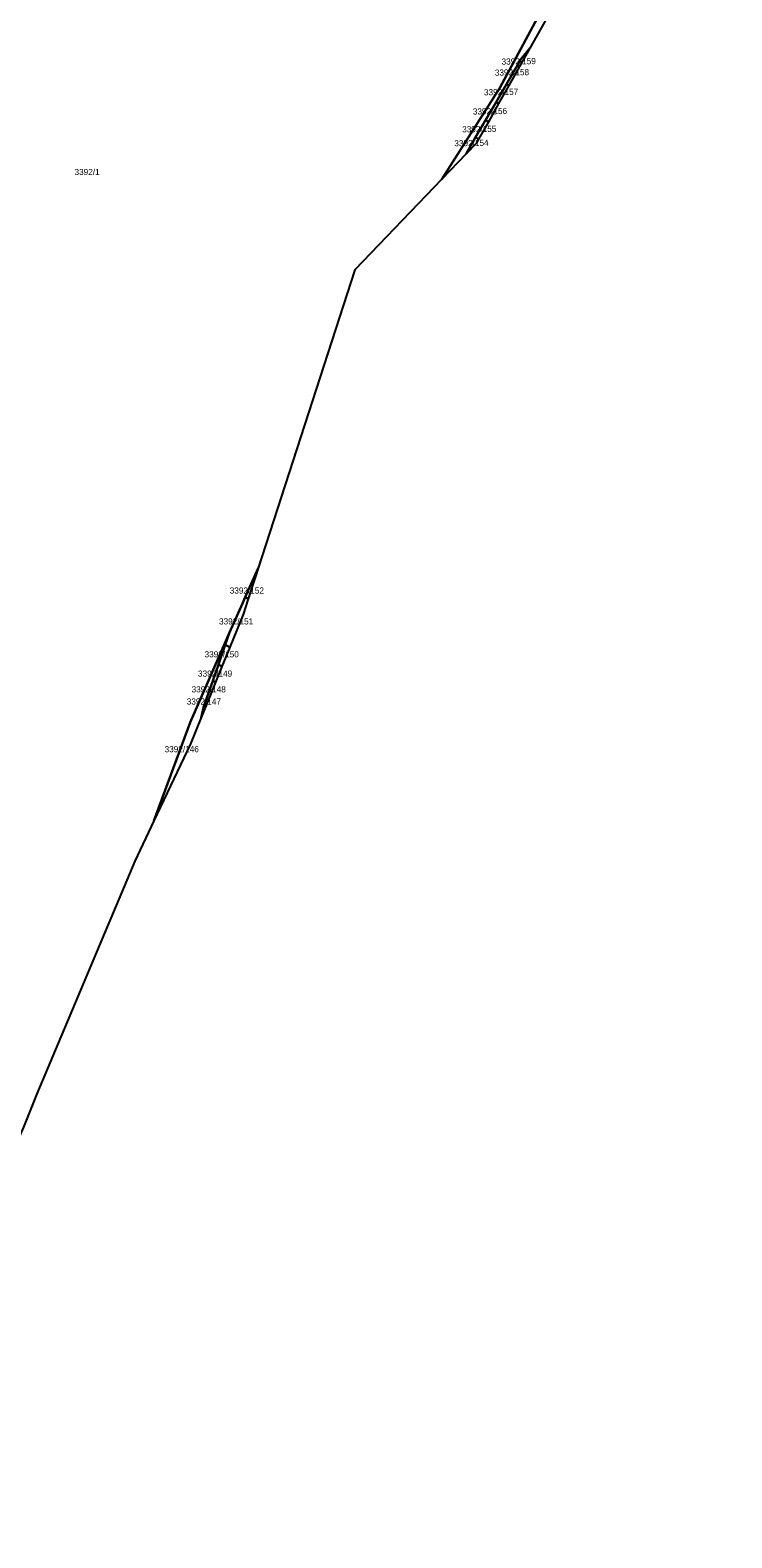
# Model space of a CAD drawing. Extents: x -262715 to -259381, y -1237238 to -1231182.
# Drawn here: x -261259.8 to -261031.2, y -1236357.8 to -1235867.1 of the extents above; entities that cross this region are included whole.
import ezdxf

# ---------------------------------------------------------------- set-up
doc = ezdxf.new("R2010")
doc.units = 0
for name, color, linetype in [('body_kn', 7, 'Continuous'), ('katuz_linie', 7, 'Continuous'), ('kladpar_druhypozemkov', 7, 'Continuous'), ('kladpar_hranice', 7, 'Continuous'), ('kladpar_parcelnecisla', 7, 'Continuous'), ('kladpar_plochy', 7, 'Continuous'), ('zuob_linie', 7, 'Continuous'), ('zuob_plochy', 7, 'Continuous')]:
    doc.layers.add(name, color=color, linetype=linetype)

msp = doc.modelspace()

# ---------------------------------------------------------------- linework, layer by layer
at = {"layer": 'body_kn'}
for p, q in [((-261099.96, -1235876.55), (-261099.96, -1235876.55)), ((-261097.11, -1235872.95), (-261097.11, -1235872.95)), ((-261097.11, -1235872.95), (-261097.11, -1235872.95)), ((-261101.07, -1235878.46), (-261101.07, -1235878.46)), ((-261101.07, -1235878.46), (-261101.07, -1235878.46)), ((-261100.43, -1235878.85), (-261100.43, -1235878.85)), ((-261100.43, -1235878.85), (-261100.43, -1235878.85)), ((-261106.85, -1235885.84), (-261106.85, -1235885.84)), ((-261104.63, -1235884.6), (-261104.63, -1235884.6)), ((-261104.63, -1235884.6), (-261104.63, -1235884.6)), ((-261103.91, -1235885.04), (-261103.91, -1235885.04)), ((-261103.91, -1235885.04), (-261103.91, -1235885.04)), ((-261108.07, -1235890.51), (-261108.07, -1235890.51)), ((-261108.07, -1235890.51), (-261108.07, -1235890.51)), ((-261107.26, -1235890.99), (-261107.26, -1235890.99)), ((-261107.26, -1235890.99), (-261107.26, -1235890.99)), ((-261111.46, -1235896.34), (-261111.46, -1235896.34)), ((-261111.46, -1235896.34), (-261111.46, -1235896.34)), ((-261110.57, -1235896.87), (-261110.57, -1235896.87)), ((-261110.57, -1235896.87), (-261110.57, -1235896.87)), ((-261114.72, -1235901.95), (-261114.72, -1235901.95)), ((-261114.72, -1235901.95), (-261114.72, -1235901.95)), ((-261114.56, -1235903.96), (-261114.56, -1235903.96)), ((-261113.75, -1235902.53), (-261113.75, -1235902.53)), ((-261113.75, -1235902.53), (-261113.75, -1235902.53)), ((-261117.76, -1235907.29), (-261117.76, -1235907.29)), ((-261117.76, -1235907.29), (-261117.76, -1235907.29)), ((-261125.73, -1235915.6), (-261125.73, -1235915.6)), ((-261125.73, -1235915.6), (-261125.73, -1235915.6)), ((-261154.02, -1235945.1), (-261154.02, -1235945.1)), ((-261185.54, -1236042.18), (-261185.54, -1236042.18)), ((-261186.3, -1236044.54), (-261186.3, -1236044.54)), ((-261189.79, -1236051.67), (-261189.79, -1236051.67)), ((-261189.79, -1236051.67), (-261189.79, -1236051.67)), ((-261188.79, -1236052.19), (-261188.79, -1236052.19)), ((-261188.79, -1236052.19), (-261188.79, -1236052.19)), ((-261190.69, -1236053.68), (-261190.69, -1236053.68)), ((-261190.69, -1236053.68), (-261190.69, -1236053.68)), ((-261190.43, -1236057.25), (-261190.43, -1236057.25)), ((-261196.26, -1236067.14), (-261196.26, -1236067.14)), ((-261196.26, -1236067.14), (-261196.26, -1236067.14)), ((-261194.86, -1236063.16), (-261194.86, -1236063.16)), ((-261194.86, -1236063.16), (-261194.86, -1236063.16)), ((-261194.77, -1236067.9), (-261194.77, -1236067.9)), ((-261194.77, -1236067.9), (-261194.77, -1236067.9)), ((-261198.52, -1236073.6), (-261198.52, -1236073.6)), ((-261198.52, -1236073.6), (-261198.52, -1236073.6)), ((-261197.34, -1236074.2), (-261197.34, -1236074.2)), ((-261197.34, -1236074.2), (-261197.34, -1236074.2)), ((-261200.37, -1236078.88), (-261200.37, -1236078.88)), ((-261200.37, -1236078.88), (-261200.37, -1236078.88)), ((-261199.43, -1236079.35), (-261199.43, -1236079.35)), ((-261199.43, -1236079.35), (-261199.43, -1236079.35)), ((-261203.37, -1236087.44), (-261203.37, -1236087.44)), ((-261202.3, -1236084.38), (-261202.3, -1236084.38)), ((-261202.3, -1236084.38), (-261202.3, -1236084.38)), ((-261201.62, -1236084.72), (-261201.62, -1236084.72)), ((-261201.62, -1236084.72), (-261201.62, -1236084.72)), ((-261207.74, -1236092.4), (-261207.74, -1236092.4)), ((-261204.09, -1236090.79), (-261204.09, -1236090.79)), ((-261204.09, -1236090.79), (-261204.09, -1236090.79)), ((-261207.58, -1236099.35), (-261207.58, -1236099.35)), ((-261219.5, -1236124.41), (-261219.5, -1236124.41)), ((-261225.77, -1236137.59), (-261225.77, -1236137.59)), ((-261257.69, -1236213.3), (-261257.69, -1236213.3))]:
    msp.add_line(p, q, dxfattribs=at)
at = {"layer": 'katuz_linie'}
msp.add_lwpolyline([(-261081.36, -1235844.96), (-261097.11, -1235872.95), (-261100.43, -1235878.85), (-261103.91, -1235885.04), (-261107.26, -1235890.99), (-261110.57, -1235896.87), (-261113.75, -1235902.53), (-261114.56, -1235903.96), (-261117.76, -1235907.29), (-261125.73, -1235915.6), (-261154.02, -1235945.1), (-261185.54, -1236042.18), (-261186.3, -1236044.54), (-261188.79, -1236052.19), (-261190.43, -1236057.25), (-261194.77, -1236067.9), (-261197.34, -1236074.2), (-261199.43, -1236079.35), (-261201.62, -1236084.72), (-261204.09, -1236090.79), (-261207.58, -1236099.35), (-261219.5, -1236124.41), (-261225.77, -1236137.59), (-261257.69, -1236213.3), (-261261.98, -1236224.19)], dxfattribs=at)
at = {"layer": 'kladpar_druhypozemkov'}
for p, q in [((-261099.31, -1235876.3), (-261099.31, -1235876.3)), ((-261101.59, -1235880.06), (-261101.59, -1235880.06)), ((-261105.24, -1235886.5), (-261105.24, -1235886.5)), ((-261108.58, -1235892.34), (-261108.58, -1235892.34)), ((-261112, -1235898.18), (-261112, -1235898.18)), ((-261115.08, -1235903.46), (-261115.08, -1235903.46)), ((-261241.28, -1235912.43), (-261241.28, -1235912.43)), ((-261188.19, -1236049.02), (-261188.19, -1236049.02)), ((-261192.18, -1236059.06), (-261192.18, -1236059.06)), ((-261195.98, -1236069.82), (-261195.98, -1236069.82)), ((-261198.53, -1236075.54), (-261198.53, -1236075.54)), ((-261200.39, -1236080.74), (-261200.39, -1236080.74)), ((-261202.25, -1236085.54), (-261202.25, -1236085.54)), ((-261206.47, -1236093.9), (-261206.47, -1236093.9))]:
    msp.add_line(p, q, dxfattribs=at)
at = {"layer": 'kladpar_hranice'}
for p, q in [((-261097.11, -1235872.95), (-261100.43, -1235878.85)), ((-261100.43, -1235878.85), (-261103.91, -1235885.04)), ((-261100.43, -1235878.85), (-261101.07, -1235878.46)), ((-261103.91, -1235885.04), (-261107.26, -1235890.99)), ((-261103.91, -1235885.04), (-261104.63, -1235884.6)), ((-261107.26, -1235890.99), (-261110.57, -1235896.87)), ((-261107.26, -1235890.99), (-261108.07, -1235890.51)), ((-261110.57, -1235896.87), (-261113.75, -1235902.53)), ((-261110.57, -1235896.87), (-261111.46, -1235896.34)), ((-261113.75, -1235902.53), (-261114.72, -1235901.95)), ((-261117.76, -1235907.29), (-261125.73, -1235915.6)), ((-261188.79, -1236052.19), (-261189.79, -1236051.67)), ((-261189.79, -1236051.67), (-261188.79, -1236052.19)), ((-261194.77, -1236067.9), (-261197.34, -1236074.2)), ((-261194.86, -1236063.16), (-261196.26, -1236067.14)), ((-261196.26, -1236067.14), (-261194.86, -1236063.16)), ((-261194.77, -1236067.9), (-261196.26, -1236067.14)), ((-261200.37, -1236078.88), (-261198.52, -1236073.6)), ((-261197.34, -1236074.2), (-261199.43, -1236079.35)), ((-261198.52, -1236073.6), (-261197.34, -1236074.2)), ((-261197.34, -1236074.2), (-261198.52, -1236073.6)), ((-261199.43, -1236079.35), (-261201.62, -1236084.72)), ((-261199.43, -1236079.35), (-261200.37, -1236078.88)), ((-261201.62, -1236084.72), (-261204.09, -1236090.79)), ((-261204.09, -1236090.79), (-261203.37, -1236087.44)), ((-261203.37, -1236087.44), (-261204.09, -1236090.79)), ((-261203.37, -1236087.44), (-261202.3, -1236084.38)), ((-261202.3, -1236084.38), (-261201.62, -1236084.72)), ((-261201.62, -1236084.72), (-261202.3, -1236084.38))]:
    msp.add_line(p, q, dxfattribs=at)
for points in [[(-260977.91, -1235673.64), (-261001.43, -1235706.16), (-261016.08, -1235742.32), (-261034.48, -1235773.67), (-261046.28, -1235791.65), (-261074.2, -1235830.13), (-261091.51, -1235857.42), (-261106.85, -1235885.84), (-261125.73, -1235915.6), (-261154.02, -1235945.1), (-261185.54, -1236042.18), (-261189.79, -1236051.67), (-261190.69, -1236053.68)], [(-261125.73, -1235915.6), (-261106.85, -1235885.84), (-261091.51, -1235857.42), (-261074.2, -1235830.13), (-261046.28, -1235791.65), (-261034.48, -1235773.67), (-261036.87, -1235777.73), (-261081.36, -1235844.96), (-261097.11, -1235872.95)], [(-261097.11, -1235872.95), (-261099.96, -1235876.55), (-261101.07, -1235878.46), (-261104.63, -1235884.6), (-261108.07, -1235890.51), (-261111.46, -1235896.34), (-261114.72, -1235901.95), (-261117.76, -1235907.29)], [(-261101.07, -1235878.46), (-261099.96, -1235876.55), (-261097.11, -1235872.95)], [(-261104.63, -1235884.6), (-261101.07, -1235878.46), (-261100.43, -1235878.85)], [(-261108.07, -1235890.51), (-261104.63, -1235884.6), (-261103.91, -1235885.04)], [(-261111.46, -1235896.34), (-261108.07, -1235890.51), (-261107.26, -1235890.99)], [(-261114.72, -1235901.95), (-261111.46, -1235896.34), (-261110.57, -1235896.87)], [(-261117.76, -1235907.29), (-261114.72, -1235901.95), (-261113.75, -1235902.53)], [(-261113.75, -1235902.53), (-261114.56, -1235903.96), (-261117.76, -1235907.29)], [(-261189.79, -1236051.67), (-261185.54, -1236042.18), (-261186.3, -1236044.54), (-261188.79, -1236052.19)], [(-261194.86, -1236063.16), (-261190.69, -1236053.68), (-261189.79, -1236051.67)], [(-261188.79, -1236052.19), (-261190.43, -1236057.25), (-261194.77, -1236067.9)], [(-261190.69, -1236053.68), (-261194.86, -1236063.16), (-261207.74, -1236092.4), (-261219.5, -1236124.41), (-261225.77, -1236137.59), (-261257.69, -1236213.3), (-261261.98, -1236224.19), (-261268.49, -1236238.95), (-261272.32, -1236248.39), (-261275.89, -1236257.22), (-261279.68, -1236266.57), (-261283.1, -1236275.02), (-261286.81, -1236283.07), (-261290.56, -1236291.22), (-261294.62, -1236300.03), (-261299.12, -1236309.8), (-261300.21, -1236312.16), (-261301.66, -1236315.91), (-261304.95, -1236324.39), (-261308.5, -1236333.57), (-261312.08, -1236342.8), (-261315.42, -1236351.42), (-261315.66, -1236352.05), (-261318.44, -1236359.35)], [(-261204.09, -1236090.79), (-261207.58, -1236099.35), (-261219.5, -1236124.41), (-261207.74, -1236092.4), (-261194.86, -1236063.16)], [(-261196.26, -1236067.14), (-261198.52, -1236073.6), (-261200.37, -1236078.88), (-261202.3, -1236084.38), (-261203.37, -1236087.44)], [(-261198.52, -1236073.6), (-261196.26, -1236067.14), (-261194.77, -1236067.9)], [(-261202.3, -1236084.38), (-261200.37, -1236078.88), (-261199.43, -1236079.35)]]:
    msp.add_lwpolyline(points, dxfattribs=at)
at = {"layer": 'kladpar_plochy'}
for points in [[(-261125.73, -1235915.6), (-261106.85, -1235885.84), (-261091.51, -1235857.42), (-261074.2, -1235830.13), (-261046.28, -1235791.65), (-261034.48, -1235773.67), (-261036.87, -1235777.73), (-261081.36, -1235844.96), (-261097.11, -1235872.95), (-261099.96, -1235876.55), (-261101.07, -1235878.46), (-261104.63, -1235884.6), (-261108.07, -1235890.51), (-261111.46, -1235896.34), (-261114.72, -1235901.95), (-261117.76, -1235907.29)], [(-261097.11, -1235872.95), (-261100.43, -1235878.85), (-261101.07, -1235878.46), (-261099.96, -1235876.55)], [(-261100.43, -1235878.85), (-261103.91, -1235885.04), (-261104.63, -1235884.6), (-261101.07, -1235878.46)], [(-261103.91, -1235885.04), (-261107.26, -1235890.99), (-261108.07, -1235890.51), (-261104.63, -1235884.6)], [(-261107.26, -1235890.99), (-261110.57, -1235896.87), (-261111.46, -1235896.34), (-261108.07, -1235890.51)], [(-261110.57, -1235896.87), (-261113.75, -1235902.53), (-261114.72, -1235901.95), (-261111.46, -1235896.34)], [(-261113.75, -1235902.53), (-261114.56, -1235903.96), (-261117.76, -1235907.29), (-261114.72, -1235901.95)], [(-261188.79, -1236052.19), (-261189.79, -1236051.67), (-261185.54, -1236042.18), (-261186.3, -1236044.54)], [(-261196.26, -1236067.14), (-261194.86, -1236063.16), (-261190.69, -1236053.68), (-261189.79, -1236051.67), (-261188.79, -1236052.19), (-261190.43, -1236057.25), (-261194.77, -1236067.9)], [(-261194.86, -1236063.16), (-261196.26, -1236067.14), (-261198.52, -1236073.6), (-261200.37, -1236078.88), (-261202.3, -1236084.38), (-261203.37, -1236087.44), (-261204.09, -1236090.79), (-261207.58, -1236099.35), (-261219.5, -1236124.41), (-261207.74, -1236092.4)], [(-261198.52, -1236073.6), (-261196.26, -1236067.14), (-261194.77, -1236067.9), (-261197.34, -1236074.2)], [(-261198.52, -1236073.6), (-261197.34, -1236074.2), (-261199.43, -1236079.35), (-261200.37, -1236078.88)], [(-261199.43, -1236079.35), (-261201.62, -1236084.72), (-261202.3, -1236084.38), (-261200.37, -1236078.88)], [(-261202.3, -1236084.38), (-261201.62, -1236084.72), (-261204.09, -1236090.79), (-261203.37, -1236087.44)]]:
    msp.add_lwpolyline(points, close=True, dxfattribs=at)
msp.add_lwpolyline([(-261091.51, -1235857.42), (-261106.85, -1235885.84), (-261125.73, -1235915.6), (-261154.02, -1235945.1), (-261185.54, -1236042.18), (-261189.79, -1236051.67), (-261190.69, -1236053.68), (-261194.86, -1236063.16), (-261207.74, -1236092.4), (-261219.5, -1236124.41), (-261225.77, -1236137.59), (-261257.69, -1236213.3), (-261261.98, -1236224.19)], dxfattribs=at)
at = {"layer": 'zuob_linie'}
msp.add_lwpolyline([(-261081.36, -1235844.96), (-261097.11, -1235872.95), (-261100.43, -1235878.85), (-261103.91, -1235885.04), (-261107.26, -1235890.99), (-261110.57, -1235896.87), (-261113.75, -1235902.53), (-261114.56, -1235903.96), (-261117.76, -1235907.29), (-261125.73, -1235915.6), (-261154.02, -1235945.1), (-261185.54, -1236042.18), (-261186.3, -1236044.54), (-261188.79, -1236052.19), (-261190.43, -1236057.25), (-261194.77, -1236067.9), (-261197.34, -1236074.2), (-261199.43, -1236079.35), (-261201.62, -1236084.72), (-261204.09, -1236090.79), (-261207.58, -1236099.35), (-261219.5, -1236124.41), (-261225.77, -1236137.59), (-261257.69, -1236213.3), (-261261.98, -1236224.19)], dxfattribs=at)
at = {"layer": 'zuob_plochy'}
msp.add_lwpolyline([(-261081.36, -1235844.96), (-261097.11, -1235872.95), (-261100.43, -1235878.85), (-261103.91, -1235885.04), (-261107.26, -1235890.99), (-261110.57, -1235896.87), (-261113.75, -1235902.53), (-261114.56, -1235903.96), (-261117.76, -1235907.29), (-261125.73, -1235915.6), (-261154.02, -1235945.1), (-261185.54, -1236042.18), (-261186.3, -1236044.54), (-261188.79, -1236052.19), (-261190.43, -1236057.25), (-261194.77, -1236067.9), (-261197.34, -1236074.2), (-261199.43, -1236079.35), (-261201.62, -1236084.72), (-261204.09, -1236090.79), (-261207.58, -1236099.35), (-261219.5, -1236124.41), (-261225.77, -1236137.59), (-261257.69, -1236213.3), (-261261.98, -1236224.19)], dxfattribs=at)

# ---------------------------------------------------------------- texts
at = {"layer": 'kladpar_parcelnecisla'}
for s, p in [('3392/159', (-261106.25, -1235878.31)), ('3392/158', (-261108.44, -1235881.91)), ('3392/157', (-261111.98, -1235888.31)), ('3392/156', (-261115.6, -1235894.55)), ('3392/155', (-261119.08, -1235900.35)), ('3392/154', (-261121.64, -1235904.91))]:
    msp.add_text(s, height=2, rotation=1, dxfattribs=at).set_placement(p)
for s, p in [('3392/1', (-261245.37, -1235914.24)), ('3392/152', (-261194.82, -1236050.48)), ('3392/151', (-261198.31, -1236060.52)), ('3392/150', (-261203.01, -1236071.24)), ('3392/149', (-261205.16, -1236077.52)), ('3392/148', (-261207.24, -1236082.64)), ('3392/147', (-261208.81, -1236086.6)), ('3392/146', (-261216.03, -1236102.12))]:
    msp.add_text(s, height=2, dxfattribs=at).set_placement(p)

doc.saveas('drawing.dxf')
